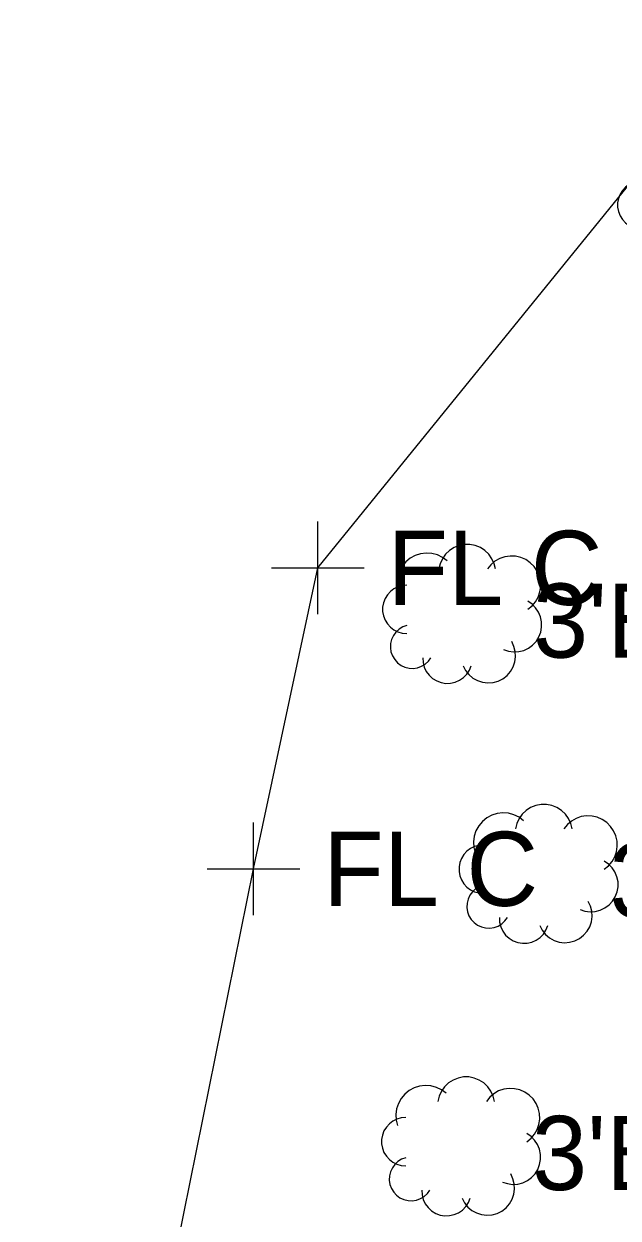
# Model space of a CAD drawing. Extents: x 1363693 to 1365209, y 422201 to 424153.
# Drawn here: x 1364141.03 to 1364153.84, y 422985.81 to 423011.59 of the extents above; entities that cross this region are included whole.
import ezdxf

# ---------------------------------------------------------------- set-up
doc = ezdxf.new("R2010")
doc.units = 0
for name, color, linetype in [('RD_X_Fence', 7, 'Continuous'), ('SV_X_Shot_Marker', 7, 'Continuous'), ('VG_X_Cells', 7, 'Continuous'), ('VG_X_Text', 7, 'Continuous')]:
    doc.layers.add(name, color=color, linetype=linetype)

msp = doc.modelspace()

# ---------------------------------------------------------------- linework, layer by layer
at = {"layer": 'RD_X_Fence'}
for p, q in [((1364147.371, 422999.847), (1364156.894, 423011.587)), ((1364145.983, 422993.35), (1364147.371, 422999.847)), ((1364141.03, 422968.903), (1364145.983, 422993.35))]:
    msp.add_line(p, q, dxfattribs=at)
at = {"layer": 'SV_X_Shot_Marker'}
for p, q in [((1364147.371, 422998.847), (1364147.371, 423000.847)), ((1364146.371, 422999.847), (1364148.371, 422999.847)), ((1364145.983, 422992.35), (1364145.983, 422994.35)), ((1364144.983, 422993.35), (1364146.983, 422993.35))]:
    msp.add_line(p, q, dxfattribs=at)
at = {"layer": 'VG_X_Cells'}
for points in [[(1364154.356, 423008.2), (1364154.259, 423008.191), (1364154.167, 423008.165), (1364154.08, 423008.122), (1364154.004, 423008.064), (1364153.939, 423007.992), (1364153.888, 423007.91), (1364153.853, 423007.82), (1364153.835, 423007.726), (1364153.835, 423007.629), (1364153.853, 423007.535), (1364153.888, 423007.445), (1364153.939, 423007.363), (1364154.004, 423007.291), (1364154.08, 423007.233), (1364154.167, 423007.19), (1364154.259, 423007.164), (1364154.356, 423007.155)], [(1364151.201, 422999.822), (1364151.174, 422999.936), (1364151.125, 423000.043), (1364151.057, 423000.138), (1364150.973, 423000.219), (1364150.874, 423000.282), (1364150.765, 423000.326), (1364150.65, 423000.348), (1364150.533, 423000.348), (1364150.418, 423000.326), (1364150.309, 423000.282), (1364150.211, 423000.219), (1364150.126, 423000.138), (1364150.058, 423000.043), (1364150.01, 422999.936), (1364149.982, 422999.822)], [(1364150.156, 422999.996), (1364150.058, 423000.07), (1364149.948, 423000.124), (1364149.83, 423000.156), (1364149.708, 423000.165), (1364149.586, 423000.151), (1364149.47, 423000.114), (1364149.362, 423000.056), (1364149.267, 422999.979), (1364149.188, 422999.885), (1364149.128, 422999.778), (1364149.09, 422999.662), (1364149.074, 422999.541), (1364149.081, 422999.418), (1364149.111, 422999.3)], [(1364151.898, 422998.952), (1364151.989, 422999.025), (1364152.064, 422999.114), (1364152.122, 422999.215), (1364152.16, 422999.326), (1364152.177, 422999.441), (1364152.172, 422999.558), (1364152.146, 422999.672), (1364152.099, 422999.778), (1364152.033, 422999.875), (1364151.95, 422999.957), (1364151.854, 423000.023), (1364151.747, 423000.07), (1364151.633, 423000.096), (1364151.517, 423000.101), (1364151.401, 423000.084), (1364151.291, 423000.046), (1364151.19, 422999.988), (1364151.101, 422999.913), (1364151.027, 422999.822)], [(1364149.286, 422999.474), (1364149.189, 422999.465), (1364149.097, 422999.439), (1364149.01, 422999.396), (1364148.934, 422999.338), (1364148.869, 422999.266), (1364148.818, 422999.184), (1364148.783, 422999.094), (1364148.765, 422999), (1364148.765, 422998.903), (1364148.783, 422998.809), (1364148.818, 422998.719), (1364148.869, 422998.637), (1364148.934, 422998.565), (1364149.01, 422998.507), (1364149.097, 422998.464), (1364149.189, 422998.438), (1364149.286, 422998.429)], [(1364151.375, 422998.081), (1364151.481, 422998.046), (1364151.591, 422998.031), (1364151.702, 422998.038), (1364151.81, 422998.065), (1364151.91, 422998.113), (1364152, 422998.178), (1364152.076, 422998.26), (1364152.135, 422998.354), (1364152.175, 422998.458), (1364152.195, 422998.567), (1364152.193, 422998.678), (1364152.171, 422998.787), (1364152.128, 422998.89), (1364152.067, 422998.983), (1364151.989, 422999.062), (1364151.898, 422999.126)], [(1364149.286, 422998.603), (1364149.199, 422998.571), (1364149.12, 422998.524), (1364149.052, 422998.461), (1364148.998, 422998.387), (1364148.959, 422998.303), (1364148.937, 422998.214), (1364148.933, 422998.121), (1364148.947, 422998.03), (1364148.979, 422997.944), (1364149.027, 422997.865), (1364149.089, 422997.797), (1364149.163, 422997.742), (1364149.247, 422997.703), (1364149.336, 422997.681), (1364149.428, 422997.677), (1364149.52, 422997.691), (1364149.606, 422997.722), (1364149.685, 422997.77), (1364149.753, 422997.832), (1364149.808, 422997.907)], [(1364150.505, 422997.732), (1364150.557, 422997.631), (1364150.628, 422997.542), (1364150.715, 422997.468), (1364150.814, 422997.413), (1364150.922, 422997.378), (1364151.036, 422997.364), (1364151.149, 422997.373), (1364151.259, 422997.403), (1364151.361, 422997.454), (1364151.451, 422997.523), (1364151.526, 422997.609), (1364151.583, 422997.708), (1364151.619, 422997.816), (1364151.635, 422997.928), (1364151.628, 422998.042), (1364151.599, 422998.152), (1364151.55, 422998.255)], [(1364149.634, 422997.907), (1364149.64, 422997.804), (1364149.665, 422997.704), (1364149.709, 422997.611), (1364149.77, 422997.529), (1364149.845, 422997.459), (1364149.933, 422997.405), (1364150.029, 422997.369), (1364150.131, 422997.352), (1364150.233, 422997.355), (1364150.334, 422997.378), (1364150.428, 422997.419), (1364150.512, 422997.477), (1364150.584, 422997.551), (1364150.64, 422997.637), (1364150.679, 422997.732)], [(1364152.851, 422994.214), (1364152.824, 422994.328), (1364152.775, 422994.435), (1364152.707, 422994.53), (1364152.623, 422994.611), (1364152.524, 422994.674), (1364152.415, 422994.718), (1364152.3, 422994.74), (1364152.183, 422994.74), (1364152.068, 422994.718), (1364151.959, 422994.674), (1364151.861, 422994.611), (1364151.776, 422994.53), (1364151.708, 422994.435), (1364151.66, 422994.328), (1364151.632, 422994.214)], [(1364151.806, 422994.388), (1364151.708, 422994.462), (1364151.598, 422994.516), (1364151.48, 422994.548), (1364151.358, 422994.557), (1364151.236, 422994.543), (1364151.12, 422994.506), (1364151.012, 422994.448), (1364150.917, 422994.371), (1364150.838, 422994.277), (1364150.778, 422994.17), (1364150.74, 422994.054), (1364150.724, 422993.933), (1364150.731, 422993.81), (1364150.761, 422993.692)], [(1364153.548, 422993.344), (1364153.639, 422993.417), (1364153.714, 422993.506), (1364153.772, 422993.607), (1364153.81, 422993.718), (1364153.827, 422993.833), (1364153.822, 422993.95), (1364153.796, 422994.064), (1364153.749, 422994.17), (1364153.683, 422994.267), (1364153.6, 422994.349), (1364153.504, 422994.415), (1364153.397, 422994.462), (1364153.283, 422994.488), (1364153.167, 422994.493), (1364153.051, 422994.476), (1364152.941, 422994.438), (1364152.84, 422994.38), (1364152.751, 422994.305), (1364152.677, 422994.214)], [(1364150.936, 422993.866), (1364150.839, 422993.857), (1364150.747, 422993.831), (1364150.66, 422993.788), (1364150.584, 422993.73), (1364150.519, 422993.658), (1364150.468, 422993.576), (1364150.433, 422993.486), (1364150.415, 422993.392), (1364150.415, 422993.295), (1364150.433, 422993.201), (1364150.468, 422993.111), (1364150.519, 422993.029), (1364150.584, 422992.957), (1364150.66, 422992.899), (1364150.747, 422992.856), (1364150.839, 422992.83), (1364150.936, 422992.821)], [(1364153.025, 422992.473), (1364153.131, 422992.438), (1364153.241, 422992.423), (1364153.352, 422992.43), (1364153.46, 422992.457), (1364153.56, 422992.505), (1364153.65, 422992.57), (1364153.726, 422992.652), (1364153.785, 422992.746), (1364153.825, 422992.85), (1364153.845, 422992.959), (1364153.843, 422993.07), (1364153.821, 422993.179), (1364153.778, 422993.282), (1364153.717, 422993.375), (1364153.639, 422993.454), (1364153.548, 422993.518)], [(1364150.936, 422992.995), (1364150.849, 422992.963), (1364150.77, 422992.916), (1364150.702, 422992.853), (1364150.648, 422992.779), (1364150.609, 422992.695), (1364150.587, 422992.606), (1364150.583, 422992.513), (1364150.597, 422992.422), (1364150.629, 422992.336), (1364150.677, 422992.257), (1364150.739, 422992.189), (1364150.813, 422992.134), (1364150.897, 422992.095), (1364150.986, 422992.073), (1364151.078, 422992.069), (1364151.17, 422992.083), (1364151.256, 422992.114), (1364151.335, 422992.162), (1364151.403, 422992.224), (1364151.458, 422992.299)], [(1364152.155, 422992.124), (1364152.207, 422992.023), (1364152.278, 422991.934), (1364152.365, 422991.86), (1364152.464, 422991.805), (1364152.572, 422991.77), (1364152.686, 422991.756), (1364152.799, 422991.765), (1364152.909, 422991.795), (1364153.011, 422991.846), (1364153.101, 422991.915), (1364153.176, 422992.001), (1364153.233, 422992.1), (1364153.269, 422992.208), (1364153.285, 422992.32), (1364153.278, 422992.434), (1364153.249, 422992.544), (1364153.2, 422992.647)], [(1364151.284, 422992.299), (1364151.29, 422992.196), (1364151.315, 422992.096), (1364151.359, 422992.003), (1364151.42, 422991.921), (1364151.495, 422991.851), (1364151.583, 422991.797), (1364151.679, 422991.761), (1364151.781, 422991.744), (1364151.883, 422991.747), (1364151.984, 422991.77), (1364152.078, 422991.811), (1364152.162, 422991.869), (1364152.234, 422991.943), (1364152.29, 422992.029), (1364152.329, 422992.124)], [(1364151.179, 422988.331), (1364151.152, 422988.445), (1364151.103, 422988.552), (1364151.035, 422988.647), (1364150.951, 422988.728), (1364150.852, 422988.791), (1364150.743, 422988.835), (1364150.628, 422988.857), (1364150.511, 422988.857), (1364150.396, 422988.835), (1364150.287, 422988.791), (1364150.189, 422988.728), (1364150.104, 422988.647), (1364150.036, 422988.552), (1364149.988, 422988.445), (1364149.96, 422988.331)], [(1364150.134, 422988.505), (1364150.036, 422988.579), (1364149.926, 422988.633), (1364149.808, 422988.665), (1364149.686, 422988.674), (1364149.564, 422988.66), (1364149.448, 422988.623), (1364149.34, 422988.565), (1364149.245, 422988.488), (1364149.166, 422988.394), (1364149.106, 422988.287), (1364149.068, 422988.171), (1364149.052, 422988.05), (1364149.059, 422987.927), (1364149.089, 422987.809)], [(1364151.876, 422987.461), (1364151.967, 422987.534), (1364152.042, 422987.623), (1364152.1, 422987.724), (1364152.138, 422987.835), (1364152.155, 422987.95), (1364152.15, 422988.067), (1364152.124, 422988.181), (1364152.077, 422988.287), (1364152.011, 422988.384), (1364151.928, 422988.466), (1364151.832, 422988.532), (1364151.725, 422988.579), (1364151.611, 422988.605), (1364151.495, 422988.61), (1364151.379, 422988.593), (1364151.269, 422988.555), (1364151.168, 422988.497), (1364151.079, 422988.422), (1364151.005, 422988.331)], [(1364149.264, 422987.983), (1364149.167, 422987.974), (1364149.075, 422987.948), (1364148.988, 422987.905), (1364148.912, 422987.847), (1364148.847, 422987.775), (1364148.796, 422987.693), (1364148.761, 422987.603), (1364148.743, 422987.509), (1364148.743, 422987.412), (1364148.761, 422987.318), (1364148.796, 422987.228), (1364148.847, 422987.146), (1364148.912, 422987.074), (1364148.988, 422987.016), (1364149.075, 422986.973), (1364149.167, 422986.947), (1364149.264, 422986.938)], [(1364151.353, 422986.59), (1364151.459, 422986.555), (1364151.569, 422986.54), (1364151.68, 422986.547), (1364151.788, 422986.574), (1364151.888, 422986.622), (1364151.978, 422986.687), (1364152.054, 422986.769), (1364152.113, 422986.863), (1364152.153, 422986.967), (1364152.173, 422987.076), (1364152.171, 422987.187), (1364152.149, 422987.296), (1364152.106, 422987.399), (1364152.045, 422987.492), (1364151.967, 422987.571), (1364151.876, 422987.635)], [(1364149.264, 422987.112), (1364149.177, 422987.08), (1364149.098, 422987.033), (1364149.03, 422986.97), (1364148.976, 422986.896), (1364148.937, 422986.812), (1364148.915, 422986.723), (1364148.911, 422986.63), (1364148.925, 422986.539), (1364148.957, 422986.453), (1364149.005, 422986.374), (1364149.067, 422986.306), (1364149.141, 422986.251), (1364149.225, 422986.212), (1364149.314, 422986.19), (1364149.406, 422986.186), (1364149.498, 422986.2), (1364149.584, 422986.231), (1364149.663, 422986.279), (1364149.731, 422986.341), (1364149.786, 422986.416)], [(1364150.483, 422986.241), (1364150.535, 422986.14), (1364150.606, 422986.051), (1364150.693, 422985.977), (1364150.792, 422985.922), (1364150.9, 422985.887), (1364151.014, 422985.873), (1364151.127, 422985.882), (1364151.237, 422985.912), (1364151.339, 422985.963), (1364151.429, 422986.032), (1364151.504, 422986.118), (1364151.561, 422986.217), (1364151.597, 422986.325), (1364151.613, 422986.437), (1364151.606, 422986.551), (1364151.577, 422986.661), (1364151.528, 422986.764)], [(1364149.612, 422986.416), (1364149.618, 422986.313), (1364149.643, 422986.213), (1364149.687, 422986.12), (1364149.748, 422986.038), (1364149.823, 422985.968), (1364149.911, 422985.914), (1364150.007, 422985.878), (1364150.109, 422985.861), (1364150.211, 422985.864), (1364150.312, 422985.887), (1364150.406, 422985.928), (1364150.49, 422985.986), (1364150.562, 422986.06), (1364150.618, 422986.146), (1364150.657, 422986.241)]]:
    msp.add_lwpolyline(points, dxfattribs=at)

# ---------------------------------------------------------------- texts
at = {"layer": 'SV_X_Shot_Marker'}
for p in [(1364148.871, 422999.047), (1364147.483, 422992.55)]:
    msp.add_text('FL C', height=1.6, dxfattribs=at).set_placement(p)
at = {"layer": 'VG_X_Text'}
for p in [(1364152.009, 422997.908), (1364153.659, 422992.3), (1364151.987, 422986.417)]:
    msp.add_text("3'B", height=1.6, dxfattribs=at).set_placement(p)

doc.saveas('drawing.dxf')
